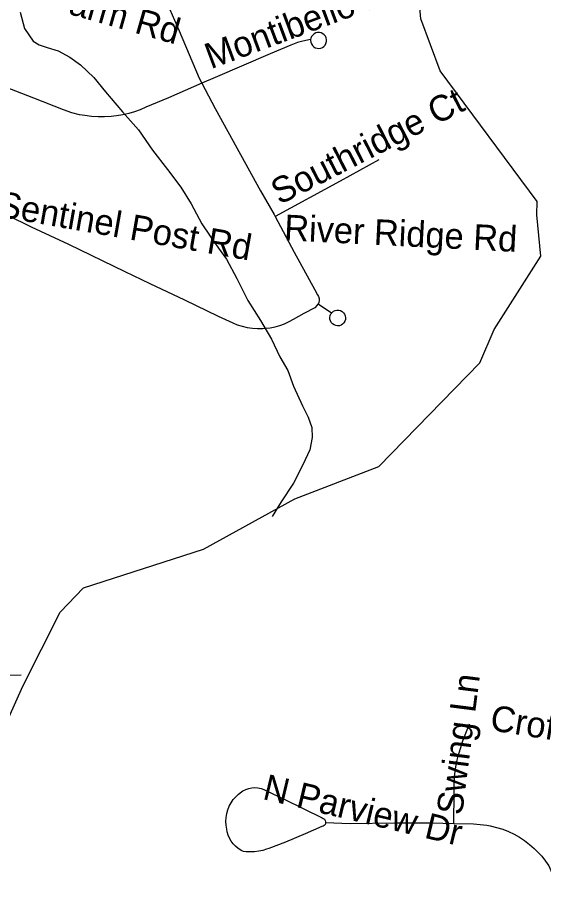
# Model space of a CAD drawing. Extents: x 1383679 to 1536984, y 460658 to 651027.
# Drawn here: x 1456286 to 1458229, y 496903 to 500135 of the extents above; entities that cross this region are included whole.
import ezdxf

# ---------------------------------------------------------------- set-up
doc = ezdxf.new("R2010")
doc.units = 0
for name, color, linetype in [('Exist Hydrographic Creek Single Shore', 7, 'Continuous'), ('Exist Hydrographic Misc Water Feature', 7, 'Continuous'), ('Exist Road Non-System Type 51', 7, 'Continuous'), ('Exist Road Non-System Type 51 Label', 7, 'Continuous')]:
    doc.layers.add(name, color=color, linetype=linetype)

msp = doc.modelspace()

# ---------------------------------------------------------------- linework, layer by layer
at = {"layer": 'Exist Hydrographic Creek Single Shore'}
msp.add_lwpolyline([(1456175.3, 497376.1), (1456305.3, 497665.6), (1456443.3, 497938.6), (1456529.3, 498028.7), (1456973.3, 498170.8), (1457310.3, 498357.7), (1457620.3, 498476.2), (1457994.3, 498859.3), (1458047.3, 498983), (1458218.9, 499253.2), (1458204.3, 499406.5), (1458205.3, 499455.7), (1457847.3, 499938.8), (1457776.3, 500130.6), (1457762.3, 500282)], dxfattribs=at)
at = {"layer": 'Exist Hydrographic Misc Water Feature'}
for points in [[(1456296.5, 500154.4), (1456311.4, 500094.1), (1456344.5, 500047.5), (1456366.3, 500034.8), (1456396.2, 500024.3), (1456435.9, 500012.1), (1456479.6, 499989), (1456519, 499960.3), (1456568.2, 499913.4), (1456611.3, 499860.8), (1456674, 499787.3), (1456732.8, 499720.5), (1456785.3, 499645.6), (1456840.1, 499573.9), (1456888.9, 499508.9), (1456927.9, 499446.6), (1456966.5, 499373.6), (1456997.7, 499327), (1457028.8, 499282.9), (1457058.1, 499242.1), (1457096.9, 499171.6), (1457137.4, 499090.4), (1457184.1, 499015.6), (1457224.8, 498946.6), (1457255.7, 498882), (1457284.8, 498831.4), (1457305.8, 498773.5), (1457338.4, 498700.6), (1457359.6, 498658.4), (1457372.9, 498620.3), (1457374.3, 498584.2), (1457365.4, 498538.4), (1457340.4, 498482.3), (1457305.2, 498414.9), (1457259.8, 498346.1), (1457226.9, 498292.6)], [(1456219.7, 497704.8), (1456255.7, 497705.7), (1456299.9, 497707.3)]]:
    msp.add_lwpolyline(points, dxfattribs=at)
at = {"layer": 'Exist Road Non-System Type 51'}
msp.add_line((1457446, 499042.9), (1457396.7, 499076.4), dxfattribs=at)
for points in [[(1456780.3, 500323.7), (1456883.2, 500085.9), (1456957.2, 499911), (1456967, 499892.6)], [(1457368.9, 500053.5), (1457368.6, 500052.1), (1457368.6, 500050.7), (1457369.3, 500043.9), (1457371.6, 500037.5), (1457375.3, 500031.7), (1457380.2, 500027), (1457386, 500023.5), (1457392.5, 500021.4), (1457399.3, 500020.9), (1457406.1, 500022), (1457412.4, 500024.5), (1457418, 500028.5), (1457422.5, 500033.6), (1457425.7, 500039.6), (1457427.5, 500046.2), (1457427.7, 500053), (1457426.3, 500059.7), (1457423.4, 500065.9), (1457419.3, 500071.3), (1457413.9, 500075.5), (1457407.8, 500078.5), (1457401.1, 500079.9), (1457394.3, 500079.8), (1457387.7, 500078.1), (1457381.6, 500075), (1457376.5, 500070.6), (1457372.4, 500065.1), (1457369.8, 500058.8), (1457368.9, 500053.5)], [(1457368.9, 500053.5), (1457339.9, 500047.7), (1457320.4, 500042.3), (1457301.4, 500035.3), (1457295.5, 500032.7), (1457220, 500001.3), (1457016.1, 499914), (1456967, 499892.6)], [(1456967, 499892.6), (1456843.4, 499838.7), (1456760.3, 499804.2), (1456739.7, 499794.7), (1456718.5, 499786.7), (1456696.9, 499780.2), (1456674.8, 499775.2), (1456652.4, 499771.8), (1456632.2, 499770.1), (1456608, 499768.5), (1456583.7, 499768.5), (1456559.5, 499770), (1456535.4, 499773.2), (1456514.5, 499776.3), (1456487.1, 499783.4), (1456456.1, 499794.2), (1456346, 499836.9), (1456196, 499895.4), (1456081.2, 499939.4), (1456075, 499941.8), (1455917.4, 500003.1)], [(1456967, 499892.6), (1457016.8, 499799.3), (1457109.8, 499628.7), (1457184.2, 499494.7), (1457233.8, 499408), (1457238.1, 499400)], [(1457620.5, 499609.7), (1457478.4, 499531), (1457238.1, 499400)], [(1456249.5, 499405.1), (1456336.2, 499362.1), (1456474, 499297.4), (1456682.3, 499197.2), (1456775.1, 499153.1), (1456903.3, 499092.2), (1457027.9, 499032.1), (1457081.9, 499007), (1457097.7, 499000.5), (1457116, 498994.7), (1457134.7, 498990.4), (1457153.7, 498987.7), (1457172.9, 498986.5), (1457192.1, 498986.9), (1457201.3, 498987.2), (1457219.7, 498989.1), (1457237.9, 498992.5), (1457255.6, 498997.5), (1457272.9, 499003.9), (1457289.6, 499011.9), (1457305.6, 499021.2), (1457345.5, 499042.7), (1457386, 499063.8), (1457387, 499064.6), (1457392.4, 499069.8), (1457396.5, 499075.9), (1457396.7, 499076.4)], [(1457238.1, 499400), (1457308.2, 499268.4), (1457384.5, 499129.5), (1457394.8, 499111.2), (1457398.2, 499104.6), (1457400.1, 499097.5), (1457400.5, 499090.1), (1457399.2, 499082.8), (1457396.7, 499076.4)], [(1457446, 499042.9), (1457448.1, 499045.6), (1457453.3, 499049.9), (1457459.4, 499052.8), (1457466, 499054.3), (1457472.8, 499054.1), (1457479.3, 499052.5), (1457485.3, 499049.3), (1457490.4, 499044.9), (1457494.4, 499039.4), (1457496.9, 499033.1), (1457498, 499026.4), (1457497.4, 499019.7), (1457495.4, 499013.3), (1457491.9, 499007.5), (1457487.1, 499002.7), (1457481.4, 498999.1), (1457475, 498996.9), (1457468.2, 498996.3), (1457461.8, 498997.1), (1457455.5, 498999.5), (1457449.9, 499003.3), (1457445.3, 499008.3), (1457442, 499014.2), (1457440.2, 499020.7), (1457439.9, 499027.5), (1457441.2, 499034.1), (1457443.9, 499040.3), (1457446, 499042.9)], [(1457897.6, 497158.3), (1457898.6, 497274.1), (1457899, 497302.6), (1457900.9, 497331.2), (1457904.5, 497359.5), (1457909.5, 497387.6), (1457914, 497407), (1457931.8, 497462.8), (1457955.7, 497526.8)], [(1457423.9, 497162), (1457423.8, 497159.5), (1457422.1, 497154.7), (1457419, 497150.7), (1457414.8, 497147.8), (1457410.8, 497146.5), (1457349.1, 497120.4), (1457276.4, 497089.3), (1457214.6, 497066), (1457205.8, 497063.2), (1457192.9, 497058.8), (1457177.8, 497055.9), (1457161.6, 497053.6), (1457146.2, 497052.8), (1457130.4, 497053.6), (1457121.3, 497055.1), (1457112.9, 497058.4), (1457104, 497064.3), (1457101.8, 497066), (1457092, 497073.8), (1457083.2, 497082.7), (1457075.6, 497092.7), (1457069.3, 497103.5), (1457064.4, 497115.1), (1457061, 497127.1), (1457059.4, 497136.9), (1457057, 497151.3), (1457056.1, 497165.8), (1457056.9, 497180.3), (1457059.2, 497194.6), (1457063, 497208.7), (1457068.4, 497222.2), (1457074.9, 497234.7), (1457082.9, 497246.3), (1457092.1, 497257), (1457102.4, 497266.7), (1457113.7, 497275.1), (1457118.9, 497278.3), (1457129.2, 497283.6), (1457140.1, 497287.5), (1457151.4, 497289.8), (1457162.9, 497290.6), (1457174.4, 497289.8), (1457185.7, 497287.5), (1457196.6, 497283.6), (1457205.8, 497278.9), (1457273.9, 497247), (1457411.1, 497178.6), (1457415.8, 497176.8), (1457419.8, 497173.6), (1457422.6, 497169.4), (1457424, 497164.5), (1457423.9, 497162)], [(1457423.9, 497162), (1457514.6, 497158.3), (1457678.5, 497160.3), (1457817.2, 497160.3), (1457897.6, 497158.3)], [(1457897.6, 497158.3), (1457970.7, 497156.6), (1458019.8, 497151.9), (1458032.2, 497149.5), (1458055.8, 497143.7), (1458079, 497136.5), (1458100.1, 497128.2), (1458120.6, 497118.4), (1458140.4, 497107.3), (1458159.4, 497094.8), (1458177.5, 497081), (1458194.5, 497066), (1458206.1, 497055.1), (1458222.8, 497037.3), (1458237, 497019.4), (1458248.4, 497001.2), (1458256.1, 496984.7), (1458263.8, 496965), (1458272, 496939.6), (1458278.8, 496915.3), (1458287.2, 496882.6)]]:
    msp.add_lwpolyline(points, dxfattribs=at)

# ---------------------------------------------------------------- texts
at = {"layer": 'Exist Road Non-System Type 51 Label'}
for s, rotation, p in [('McAlpine Farm Rd', 344.0719, (1455859, 500324)), ('Montibello Dr', 20.4335, (1457000.1, 499943.9)), ('Southridge Ct', 27.0512, (1457253.8, 499441.9)), ('Sentinel Post Rd', 350.0563, (1456209.6, 499401.1)), ('River Ridge Rd', 357.1087, (1457269.5, 499312.6)), ('Swing Ln', 82.6987, (1457928.1, 497186.4)), ('Croft Mill Ln', 350.8916, (1458028.2, 497503.4)), ('N Parview Dr', 346.5355, (1457188, 497249.1))]:
    msp.add_text(s, height=95, rotation=rotation, dxfattribs=at).set_placement(p)

doc.saveas('drawing.dxf')
